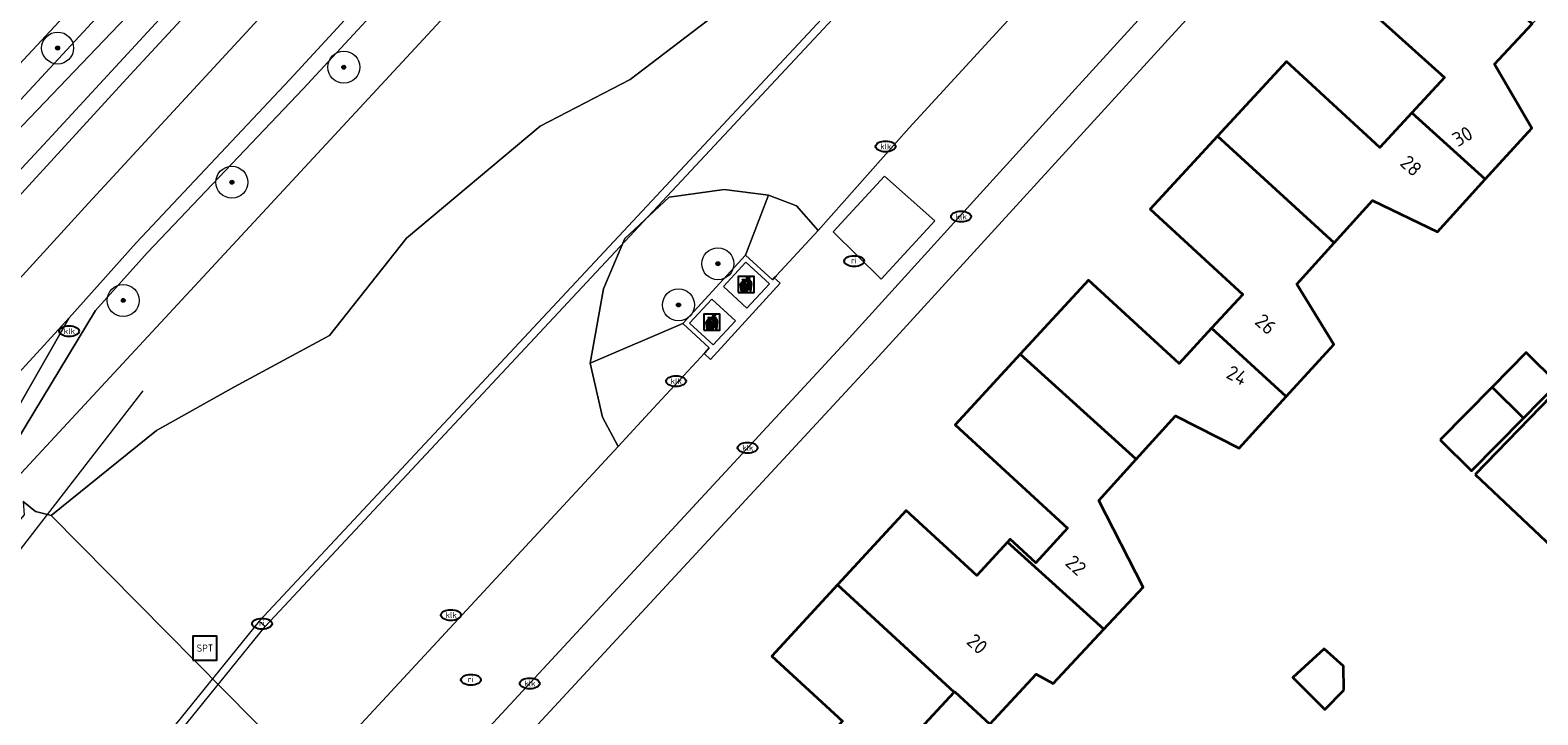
# Model space of a CAD drawing. Header units: metres. Extents: x 103671 to 105190, y 427150 to 429171.
# Tile 277 of 320: x 104006 to 104101, y 428953 to 428996. Entities that reach past the tile are written whole.
import ezdxf
from ezdxf.enums import TextEntityAlignment as Align

# ---------------------------------------------------------------- set-up
doc = ezdxf.new("R2010")
doc.units = ezdxf.units.M
for name, color, linetype, lineweight in [('B-WE-GR-BEPLANTING_CULTUUR_BOSPLANTSOEN-GV', 253, 'Continuous', 18), ('B-WE-GR-BOOM-S', 253, 'Continuous', 25), ('B-WE-GR-HAAG-GV', 253, 'Continuous', 13), ('B-WE-IE-AFVAL APART PLAATS-S', 253, 'Continuous', 25), ('B-WE-IE-MEUBILAIR-S', 253, 'Continuous', 25), ('B-WE-IE-MEUBILAIR_WEGMEUBILAIR-S', 253, 'Continuous', 25), ('B-WE-IE-TERREINAFSCHEIDING_KUNSTMATIG_HEKWERK-G', 253, 'IE-TERREINAFSCHEIDING_KUNSTMATIG-SO', 18), ('B-WE-KW-KUNSTWERK_DUIKER-GV', 253, 'Continuous', 18), ('B-WE-OG-BEBOUWING-GV', 253, 'Continuous', 35), ('B-WE-OG-BEBOUWING-T18', 7, 'Continuous', 18), ('B-WE-OG-TERREIN_BEGROEID-GV', 253, 'Continuous', 18), ('B-WE-OG-TERREIN_ERF-GV', 253, 'Continuous', 18), ('B-WE-VH-GESLOTENVERHARDING_ASFALT-GV', 253, 'Continuous', 18), ('B-WE-VH-GESLOTENVERHARDING_BETON-GV', 253, 'Continuous', 18), ('B-WE-VH-ONVERHARD_ZAND-GV', 253, 'Continuous', 18), ('B-WE-VH-OPENVERHARDING_BETONSTRAATSTEEN-GV', 253, 'Continuous', 18), ('B-WE-VH-OPENVERHARDING_TEGEL-GV', 253, 'Continuous', 18), ('B-WE-VW-MARKERING_PICTOGRAM-G', 253, 'Continuous', 18)]:
    doc.layers.add(name, color=color, linetype=linetype, lineweight=lineweight)
doc.styles.add('NLCS-ISO', font='NLCS-ISO.ttf')
doc.styles.add('NLCS-ISO-M500-T18', font='NLCS-ISO.ttf', dxfattribs={"height": 0.9})
doc.linetypes.add('IE-TERREINAFSCHEIDING_KUNSTMATIG-SO', pattern='A,4,[82,NLCS.SHX,S=0.75,R=90,X=0,Y=0],4,-2', length=10)

# ---------------------------------------------------------------- blocks, each defined once
blk = doc.blocks.new('SIE-AFVAL APART PLAATS-SO')
h = blk.add_hatch(color=256)
h.dxf.hatch_style = 1
h.paths.add_polyline_path([(-0.09, 0.07), (-1.76, 0.07, 0.819081), (-1.79, -0.09), (-1.4, -2.19, 0.36153), (-1.37, -2.21), (-0.47, -2.21, 0.36153), (-0.44, -2.19), (-0.05, -0.09, 0.819081)])
h.paths.add_polyline_path([(-0.16, -0.1), (-0.2, -0.33), (-0.49, -0.33), (-0.47, -0.1)], flags=16)
h.paths.add_polyline_path([(-0.55, -0.1), (-0.58, -0.33), (-0.87, -0.33), (-0.87, -0.1)], flags=16)
h.paths.add_polyline_path([(-0.22, -0.42), (-0.27, -0.73), (-0.53, -0.73), (-0.5, -0.42)], flags=16)
h.paths.add_polyline_path([(-0.58, -0.42), (-0.61, -0.73), (-0.87, -0.73), (-0.87, -0.42)], flags=16)
h.paths.add_polyline_path([(-0.95, -0.1), (-0.95, -0.33), (-1.27, -0.33), (-1.29, -0.1)], flags=16)
h.paths.add_polyline_path([(-0.95, -0.42), (-0.95, -0.73), (-1.23, -0.73), (-1.26, -0.42)], flags=16)
h.paths.add_polyline_path([(-0.29, -0.83), (-0.34, -1.09), (-0.56, -1.09), (-0.54, -0.83)], flags=16)
h.paths.add_polyline_path([(-0.62, -0.83), (-0.65, -1.09), (-0.87, -1.09), (-0.87, -0.83)], flags=16)
h.paths.add_polyline_path([(-0.95, -0.83), (-0.95, -1.09), (-1.2, -1.09), (-1.22, -0.83)], flags=16)
h.paths.add_polyline_path([(-1.35, -0.33), (-1.64, -0.33), (-1.69, -0.1), (-1.37, -0.1)], flags=16)
h.paths.add_polyline_path([(-1.34, -0.42), (-1.31, -0.73), (-1.57, -0.73), (-1.63, -0.42)], flags=16)
h.paths.add_polyline_path([(-0.36, -1.18), (-0.41, -1.44), (-0.6, -1.44), (-0.57, -1.18)], flags=16)
h.paths.add_polyline_path([(-0.65, -1.18), (-0.68, -1.44), (-0.87, -1.44), (-0.87, -1.18)], flags=16)
h.paths.add_polyline_path([(-1.3, -0.83), (-1.28, -1.09), (-1.5, -1.09), (-1.55, -0.83)], flags=16)
h.paths.add_polyline_path([(-0.95, -1.18), (-0.95, -1.44), (-1.17, -1.44), (-1.19, -1.18)], flags=16)
h.paths.add_polyline_path([(-0.42, -1.53), (-0.47, -1.79), (-0.63, -1.79), (-0.6, -1.53)], flags=16)
h.paths.add_polyline_path([(-1.27, -1.18), (-1.25, -1.44), (-1.44, -1.44), (-1.49, -1.18)], flags=16)
h.paths.add_polyline_path([(-0.69, -1.53), (-0.71, -1.79), (-0.87, -1.79), (-0.87, -1.53)], flags=16)
h.paths.add_polyline_path([(-0.95, -1.53), (-0.95, -1.79), (-1.13, -1.79), (-1.16, -1.53)], flags=16)
h.paths.add_polyline_path([(-1.24, -1.53), (-1.22, -1.79), (-1.37, -1.79), (-1.42, -1.53)], flags=16)
h.paths.add_polyline_path([(-0.49, -1.89), (-0.53, -2.13), (-0.66, -2.13), (-0.64, -1.89)], flags=16)
h.paths.add_polyline_path([(-0.72, -1.89), (-0.74, -2.13), (-0.87, -2.13), (-0.87, -1.89)], flags=16)
h.paths.add_polyline_path([(-0.95, -1.89), (-0.95, -2.13), (-1.1, -2.13), (-1.12, -1.89)], flags=16)
h.paths.add_polyline_path([(-1.21, -1.89), (-1.18, -2.13), (-1.31, -2.13), (-1.35, -1.89)], flags=16)
h.paths.add_polyline_path([(-0.19, 0.78, -0.01173), (-0.3, 0.78, -0.148797), (-0.42, 1.03, -0.136076), (-0.69, 0.87), (-0.78, 0.85, -0.038293), (-1.14, 0.96), (-1.19, 0.81, -0.243822), (-1.56, 0.45, 0.344326), (-1, 0.22, -0.139345), (-0.6, 0.22, 0.618436), (-0.56, 0.27, -0.441494), (-0.47, 0.44, 0.309048)])
h.paths.add_polyline_path([(-0.49, 0.51, 0.351556), (-0.64, 0.31, 0.121061), (-1.02, 0.29, -0.288745), (-1.45, 0.42, 0.203599), (-1.12, 0.79), (-1.09, 0.87, 0.083075), (-0.28, 0.71, -0.242261)], flags=16)
h.paths.add_polyline_path([(-0.4, 0.79, -0.023345), (-0.63, 0.82, 0.07081), (-0.46, 0.9, 0.059965)], flags=16)
h.paths.add_polyline_path([(1.12, 1.48), (-1.07, 1.48, 0.860559), (-1.08, 1.42), (0.29, 1, -0.146703), (0.53, 0.28, 0.421968), (0.56, 0.25), (1.6, 0.31, 0.450293), (1.63, 0.34, 0.122241)])
h.paths.add_polyline_path([(0.26, 1.93, 1), (1.07, 1.93, 1)])
h.paths.add_polyline_path([(1.65, 0.15, 0.429303), (1.62, 0.18), (0.55, 0.23, 0.38429), (0.51, 0.2), (0.16, -2.16, 0.83726), (0.22, -2.18), (0.99, -0.78, -0.688204), (1.05, -0.78), (1.36, -2.14, 0.84934), (1.42, -2.14)])
for p, q in [((-0.09, 0.07), (-1.76, 0.07)), ((-1.4, -2.19), (-1.79, -0.09)), ((-1.37, -0.1), (-1.69, -0.1)), ((-1.64, -0.33), (-1.69, -0.1)), ((-1.64, -0.33), (-1.35, -0.33)), ((-1.63, -0.42), (-1.34, -0.42)), ((-1.57, -0.73), (-1.63, -0.42)), ((-1.57, -0.73), (-1.31, -0.73)), ((-1.55, -0.83), (-1.3, -0.83)), ((-1.5, -1.09), (-1.55, -0.83)), ((-1.5, -1.09), (-1.28, -1.09)), ((-1.49, -1.18), (-1.27, -1.18)), ((-1.44, -1.44), (-1.49, -1.18)), ((-1.44, -1.44), (-1.25, -1.44)), ((-1.42, -1.53), (-1.24, -1.53)), ((-1.37, -1.79), (-1.42, -1.53)), ((-1.37, -1.79), (-1.22, -1.79)), ((-1.37, -2.21), (-0.47, -2.21)), ((-1.31, -2.13), (-1.35, -1.89)), ((-1.35, -1.89), (-1.21, -1.89)), ((-1.31, -2.13), (-1.18, -2.13)), ((-0.95, -0.1), (-1.29, -0.1)), ((-1.27, -0.33), (-0.95, -0.33)), ((-1.26, -0.42), (-0.95, -0.42)), ((-1.23, -0.73), (-0.95, -0.73)), ((-1.22, -0.83), (-0.95, -0.83)), ((-1.2, -1.09), (-0.95, -1.09)), ((-1.19, -1.18), (-0.95, -1.18)), ((-1.17, -1.44), (-0.95, -1.44)), ((-1.16, -1.53), (-0.95, -1.53)), ((-1.13, -1.79), (-0.95, -1.79)), ((-1.12, -1.89), (-0.95, -1.89)), ((-1.1, -2.13), (-0.95, -2.13)), ((-0.95, -0.1), (-0.95, -0.33)), ((-0.95, -0.42), (-0.95, -0.73)), ((-0.95, -0.83), (-0.95, -1.09)), ((-0.95, -1.18), (-0.95, -1.44)), ((-0.95, -1.53), (-0.95, -1.79)), ((-0.95, -1.89), (-0.95, -2.13)), ((-0.87, -0.1), (-0.87, -0.33)), ((-0.55, -0.1), (-0.87, -0.1)), ((-0.87, -0.33), (-0.58, -0.33)), ((-0.87, -0.42), (-0.87, -0.73)), ((-0.87, -0.42), (-0.58, -0.42)), ((-0.87, -0.73), (-0.61, -0.73)), ((-0.87, -0.83), (-0.62, -0.83)), ((-0.87, -0.83), (-0.87, -1.09)), ((-0.87, -1.09), (-0.65, -1.09)), ((-0.87, -1.18), (-0.65, -1.18)), ((-0.87, -1.18), (-0.87, -1.44)), ((-0.87, -1.44), (-0.68, -1.44)), ((-0.87, -1.53), (-0.69, -1.53)), ((-0.87, -1.53), (-0.87, -1.79)), ((-0.87, -1.79), (-0.71, -1.79)), ((-0.87, -1.89), (-0.87, -2.13)), ((-0.87, -1.89), (-0.72, -1.89)), ((-0.87, -2.13), (-0.74, -2.13)), ((-0.66, -2.13), (-0.53, -2.13)), ((-0.64, -1.89), (-0.49, -1.89)), ((-0.63, -1.79), (-0.47, -1.79)), ((-0.6, -1.44), (-0.41, -1.44)), ((-0.6, -1.53), (-0.42, -1.53)), ((-0.57, -1.18), (-0.36, -1.18)), ((-0.56, -1.09), (-0.34, -1.09)), ((-0.54, -0.83), (-0.29, -0.83)), ((-0.53, -0.73), (-0.27, -0.73)), ((-0.53, -2.13), (-0.49, -1.89)), ((-0.5, -0.42), (-0.22, -0.42)), ((-0.49, -0.33), (-0.2, -0.33)), ((-0.16, -0.1), (-0.47, -0.1)), ((-0.47, -1.79), (-0.42, -1.53)), ((-0.44, -2.19), (-0.05, -0.09)), ((-0.41, -1.44), (-0.36, -1.18)), ((-0.34, -1.09), (-0.29, -0.83)), ((-0.27, -0.73), (-0.22, -0.42)), ((-0.2, -0.33), (-0.16, -0.1))]:
    blk.add_line(p, q)
blk.add_lwpolyline([(-2.5, -2.51), (2.5, -2.51), (2.5, 2.49), (-2.5, 2.49)], close=True)
for points in [[(-0.78, 0.85, -0.038293), (-1.14, 0.96), (-1.19, 0.81, -0.243822), (-1.56, 0.45, 0.344326), (-1, 0.22, -0.139345), (-0.6, 0.22, 0.618436), (-0.56, 0.27, -0.441494), (-0.47, 0.44, 0.309048), (-0.19, 0.78, -0.01173), (-0.3, 0.78, -0.01173)], [(-0.78, 0.85), (-0.69, 0.87, 0.136076), (-0.42, 1.03, 0.156405), (-0.29, 0.77)], [(-0.78, 0.85), (-0.69, 0.87, 0.136076), (-0.42, 1.03, 0.148797), (-0.3, 0.78, 0.148797)], [(-0.63, 0.82, 0.07081), (-0.46, 0.9, 0.059965), (-0.4, 0.79, 0.059965)], [(-0.4, 0.79, -0.023345), (-0.63, 0.82)]]:
    blk.add_lwpolyline(points, format="xyb")
for points in [[(-1.09, 0.87), (-1.12, 0.79, -0.203599), (-1.45, 0.42, 0.288745), (-1.02, 0.29, -0.121061), (-0.64, 0.31, -0.351556), (-0.49, 0.51, 0.242261), (-0.28, 0.71, -0.083075)], [(-1.07, 1.48), (1.12, 1.48, -0.122241), (1.63, 0.34, -0.450293), (1.6, 0.31), (0.56, 0.25, -0.421968), (0.53, 0.28, 0.146703), (0.29, 1), (-1.08, 1.42, -0.860559)], [(0.55, 0.23), (1.62, 0.18, -0.429303), (1.65, 0.15), (1.42, -2.14, -0.84934), (1.36, -2.14), (1.05, -0.78, 0.688204), (0.99, -0.78), (0.22, -2.18, -0.83726), (0.16, -2.16), (0.51, 0.2, -0.38429)]]:
    blk.add_lwpolyline(points, format="xyb", close=True)
for points in [[(-1.35, -0.33), (-1.37, -0.1)], [(-1.31, -0.73), (-1.34, -0.42)], [(-1.28, -1.09), (-1.3, -0.83)], [(-1.27, -0.33), (-1.29, -0.1)], [(-1.25, -1.44), (-1.27, -1.18)], [(-1.23, -0.73), (-1.26, -0.42)], [(-1.22, -1.79), (-1.24, -1.53)], [(-1.2, -1.09), (-1.22, -0.83)], [(-1.18, -2.13), (-1.21, -1.89)], [(-1.17, -1.44), (-1.19, -1.18)], [(-1.18, -2.22), (-1.18, -2.21)], [(-1.13, -1.79), (-1.16, -1.53)], [(-1.1, -2.13), (-1.12, -1.89)], [(-0.74, -2.13), (-0.72, -1.89)], [(-0.71, -1.79), (-0.69, -1.53)], [(-0.68, -1.44), (-0.65, -1.18)], [(-0.66, -2.13), (-0.64, -1.89)], [(-0.65, -1.09), (-0.62, -0.83)], [(-0.63, -1.79), (-0.6, -1.53)], [(-0.61, -0.73), (-0.58, -0.42)], [(-0.6, -1.44), (-0.57, -1.18)], [(-0.58, -0.33), (-0.55, -0.1)], [(-0.56, -1.09), (-0.54, -0.83)], [(-0.53, -0.73), (-0.5, -0.42)], [(-0.49, -0.33), (-0.47, -0.1)]]:
    blk.add_lwpolyline(points)
blk.add_circle((0.66, 1.93), 0.401)
for centre, radius, start, end in [((-1.76, -0.01), 0.0869, 90, 247.281), ((-0.09, -0.01), 0.0869, 292.719, 90), ((-1.37, -2.18), 0.0318, 190.4943, 270), ((-0.47, -2.18), 0.0318, 270, 349.5057)]:
    blk.add_arc(centre, radius, start, end)
blk = doc.blocks.new('SIE-MEUBILAIR_PUT_KOLK-SO')
blk.add_ellipse((0, 0), major_axis=(1.25, 0), ratio=0.54)
at = {"style": 'NLCS-ISO'}
blk.add_text('klk', height=0.75, dxfattribs=at).set_placement((0.03, 0), align=Align.MIDDLE_CENTER)
blk = doc.blocks.new('SIE-MEUBILAIR_PUT_RIOOLPUT-SO')
blk.add_ellipse((0, 0), major_axis=(1.25, 0), ratio=0.54)
at = {"style": 'NLCS-ISO'}
blk.add_text('ri', height=0.75, dxfattribs=at).set_placement((-0.04, 0.07), align=Align.MIDDLE_CENTER)
blk = doc.blocks.new('SIE-WEG_SPEELTOESTEL-SO')
at = {"flags": 128}
blk.add_lwpolyline([(-3.75, -3.75), (3.75, -3.75), (3.75, 3.75), (-3.75, 3.75)], close=True, dxfattribs=at)
at = {"style": 'NLCS-ISO'}
blk.add_text('SPT', height=2.25, dxfattribs=at).set_placement((0, 0), align=Align.MIDDLE_CENTER)
blk = doc.blocks.new('SGR-BOOM_GBKN-SO')
at = {"linetype": 'ByBlock', "lineweight": 18}
h = blk.add_hatch(color=0, dxfattribs=at)
h.dxf.hatch_style = 1
edge = h.paths.add_edge_path()
edge.add_arc((0, 0), 0.25, 0, 360)
at = {"color": 0, "linetype": 'ByBlock', "lineweight": 18}
for radius in [2, 0.25]:
    blk.add_circle((0, 0), radius, dxfattribs=at)
at = {"color": 0, "linetype": 'ByBlock', "lineweight": 18, "style": 'NLCS-ISO'}
blk.add_attdef('SOORT', (2.5, 0), '', height=1.5, dxfattribs=at)

msp = doc.modelspace()

# ---------------------------------------------------------------- linework, layer by layer
at = {"layer": 'B-WE-GR-BEPLANTING_CULTUUR_BOSPLANTSOEN-GV', "flags": 128}
for points in [[(104113.498, 429074.161), (104098.699, 429063.309), (104087.362, 429053.805), (104074.195, 429041.301), (104052.609, 429018.971), (104035.658, 429000), (104032.673, 428996.66), (104011.472, 428973.779), (104005.647, 428967.493)], [(104006.051, 428966.015), (104006.823, 428965.394), (104007.563, 428965.206), (104007.801, 428965.145), (104014.389, 428970.47), (104019.22, 428973.165), (104025.212, 428976.412), (104030.011, 428982.507), (104038.375, 428989.517), (104044.008, 428992.433), (104050.588, 428997.457), (104054.196, 429000), (104055.438, 429000.876), (104065.25, 429008.967), (104075.397, 429015.964), (104085.176, 429026.927), (104095.645, 429034.464), (104104.61, 429043.534)]]:
    msp.add_lwpolyline(points, dxfattribs=at)
msp.add_lwpolyline([(104051.23, 428981.427), (104052.672, 428985.188), (104049.895, 428985.55), (104046.455, 428985.067), (104043.678, 428982.472), (104042.35, 428979.333), (104041.505, 428974.685), (104047.306, 428977.154)], close=True, dxfattribs=at)
at = {"layer": 'B-WE-GR-HAAG-GV', "flags": 128}
for points in [[(104004.803, 428984.057), (104012.744, 428992.727), (104020.427, 429001.042), (104023.355, 429004.253), (104031.685, 429013.277), (104040.594, 429022.956), (104049.189, 429032.162), (104057.432, 429041.001), (104063.54, 429047.538), (104071.178, 429055.487), (104079.425, 429063.187), (104087.996, 429070.457), (104096.49, 429077.228), (104105.612, 429083.915), (104114.739, 429089.907), (104124.225, 429095.64), (104127.103, 429097.246)], [(104060.919, 429046.223), (104052.554, 429037.282), (104043.433, 429027.495), (104034.583, 429017.949), (104025.337, 429008.006), (104016.55, 428998.381), (104007.834, 428988.904), (103998.973, 428979.368)], [(104010.565, 428977.982), (104013.821, 428981.597), (104023.565, 428991.838), (104033.243, 429002.337), (104044.589, 429014.604), (104054.417, 429025.384), (104065.271, 429037.022), (104073.979, 429046.143)], [(104063.022, 429035.954), (104054.039, 429026.379), (104043.585, 429015.047), (104035.78, 429006.62), (104022.718, 428992.422), (104013.12, 428982.208), (104008.915, 428977.504), (104003.592, 428968.185), (104003.202, 428967.613), (104003.919, 428967.009), (104010.565, 428977.982)]]:
    msp.add_lwpolyline(points, dxfattribs=at)
at = {"layer": 'B-WE-IE-TERREINAFSCHEIDING_KUNSTMATIG_HEKWERK-G', "flags": 128}
msp.add_lwpolyline([(103982.388, 428909.353), (103980.612, 428910.997), (103979.48, 428913.147), (103978.745, 428915.449), (103978.724, 428917.874), (103978.885, 428920.285), (103978.816, 428922.705), (103978.48, 428925.101), (103978.065, 428927.491), (103978.434, 428929.89), (103979.784, 428931.9), (103992.853, 428946.185), (104000, 428955.427), (104007.563, 428965.206), (104013.549, 428972.945)], dxfattribs=at)
at = {"layer": 'B-WE-KW-KUNSTWERK_DUIKER-GV', "flags": 128}
for points in [[(104067.554, 429008.625), (104020.796, 428958.525), (104021.173, 428958.197), (104067.92, 429008.283)], [(104020.796, 428958.525), (103967.658, 428892.878), (103968.031, 428892.547), (104021.173, 428958.197)]]:
    msp.add_lwpolyline(points, close=True, dxfattribs=at)
at = {"layer": 'B-WE-OG-BEBOUWING-GV', "flags": 128}
for points in [[(104092.905, 428990.346), (104097.5, 428986.188), (104100.409, 428989.387), (104098.076, 428993.387), (104100.436, 428995.909), (104095.9, 429000), (104093.153, 429002.477), (104090.921, 429000), (104089.029, 428997.9), (104094.95, 428992.565)], [(104097.5, 428986.188), (104092.905, 428990.346), (104090.912, 428988.183), (104085.068, 428993.568), (104080.759, 428988.891), (104088.045, 428982.206), (104090.437, 428984.863), (104094.505, 428982.895)], [(104085.056, 428972.59), (104088.018, 428975.846), (104085.722, 428979.626), (104088.045, 428982.206), (104080.759, 428988.891), (104076.541, 428984.313), (104082.335, 428978.975), (104080.384, 428976.858)], [(104068.412, 428975.242), (104075.66, 428968.658), (104078.126, 428971.383), (104082.113, 428969.355), (104085.056, 428972.59), (104080.384, 428976.858), (104078.358, 428974.658), (104072.688, 428979.882)], [(104102.023, 428973.397), (104100.058, 428975.335), (104097.931, 428973.177), (104099.896, 428971.239)], [(104075.66, 428968.658), (104068.412, 428975.242), (104064.339, 428970.822), (104071.374, 428964.34), (104069.387, 428962.183), (104067.784, 428963.66), (104067.612, 428963.474), (104073.632, 428958.02), (104076.094, 428960.662), (104073.33, 428966.085)], [(104094.676, 428969.876), (104096.642, 428967.938), (104099.896, 428971.239), (104097.931, 428973.177)], [(104096.867, 428967.716), (104102.015, 428962.838), (104105.043, 428965.91), (104109.987, 428961.035), (104110.684, 428961.681), (104112.432, 428963.436), (104102.284, 428973.302)], [(104056.987, 428960.798), (104064.28, 428954.075), (104064.316, 428954.114), (104066.517, 428952.075), (104069.417, 428955.208), (104070.473, 428954.629), (104073.632, 428958.02), (104067.612, 428963.474), (104065.69, 428961.388), (104061.277, 428965.453)], [(104064.28, 428954.075), (104056.987, 428960.798), (104052.884, 428956.344), (104057.304, 428952.271), (104055.203, 428949.992), (104056.728, 428948.586), (104056.704, 428948.56), (104061.266, 428944.342), (104064.104, 428947.419), (104061.931, 428951.538)], [(104088.663, 428954.207), (104088.638, 428955.709), (104087.413, 428956.802), (104085.453, 428955.012), (104087.468, 428952.997)]]:
    msp.add_lwpolyline(points, close=True, dxfattribs=at)
at = {"layer": 'B-WE-OG-TERREIN_BEGROEID-GV', "flags": 128}
for points in [[(104005.647, 428967.493), (104011.472, 428973.779), (104032.673, 428996.66), (104035.658, 429000), (104052.609, 429018.971), (104074.195, 429041.301), (104087.362, 429053.805), (104098.699, 429063.309), (104113.498, 429074.161), (104122.164, 429080.616), (104130.743, 429085.754), (104140.602, 429091.253), (104149.395, 429095.052), (104158.718, 429098.07), (104167.019, 429100.581), (104172.498, 429102.049), (104179.426, 429103.862), (104179.725, 429103.711), (104183.118, 429110.293), (104172.04, 429106.481), (104161.909, 429103.4)], [(104106.766, 429091.42), (104099.105, 429086.194), (104090.342, 429079.645), (104081.726, 429072.541), (104073.789, 429065.459), (104066.188, 429058.19), (104062.783, 429054.673), (104053.768, 429045.079), (104044.275, 429034.781), (104035.636, 429025.536), (104026.039, 429015.228), (104013.522, 429001.72), (104004.404, 428991.882)], [(104005.633, 428990.878), (104014.507, 429000.504), (104023.219, 429010.053), (104032.404, 429019.959), (104041.337, 429029.601), (104050.477, 429039.422), (104058.692, 429048.29), (104066.118, 429055.961), (104074.011, 429063.578), (104082.337, 429071.049), (104090.718, 429077.861), (104099.209, 429084.212), (104108.225, 429090.493)], [(104073.979, 429046.143), (104065.271, 429037.022), (104054.417, 429025.384), (104044.589, 429014.604), (104033.243, 429002.337), (104023.565, 428991.838), (104013.821, 428981.597), (104010.565, 428977.982), (104003.919, 428967.009)], [(104050.588, 428997.457), (104044.008, 428992.433), (104038.375, 428989.517), (104030.011, 428982.507), (104025.212, 428976.412), (104019.22, 428973.165), (104014.389, 428970.47), (104007.801, 428965.145), (104024.041, 428948.712), (104043.256, 428969.464), (104042.29, 428971.305), (104041.505, 428974.685), (104042.35, 428979.333), (104043.678, 428982.472), (104046.455, 428985.067), (104049.895, 428985.55), (104052.672, 428985.188), (104054.422, 428984.524), (104055.777, 428982.985), (104061.466, 428989.41), (104071.177, 429000)], [(104024.041, 428948.712), (104007.801, 428965.145), (104007.563, 428965.206), (104006.823, 428965.394), (104006.051, 428966.015), (104006.098, 428965.174), (104003.991, 428962.735), (104002.968, 428963.607), (103997.189, 428956.965), (103991.114, 428950.022)]]:
    msp.add_lwpolyline(points, dxfattribs=at)
for points in [[(104055.777, 428982.985), (104054.422, 428984.524), (104052.672, 428985.188), (104051.23, 428981.427), (104052.907, 428979.887), (104053.024, 428980.012), (104053.136, 428980.132), (104053.175, 428980.174)], [(104048.424, 428975.048), (104048.633, 428975.274), (104048.686, 428975.331), (104048.96, 428975.627), (104047.306, 428977.154), (104041.505, 428974.685), (104042.29, 428971.305), (104043.256, 428969.464), (104045.451, 428971.834)]]:
    msp.add_lwpolyline(points, close=True, dxfattribs=at)
at = {"layer": 'B-WE-OG-TERREIN_ERF-GV', "flags": 128}
for points in [[(104104.265, 429023.489), (104095.308, 429013.983), (104089.355, 429007.548), (104082.346, 429000), (104078.555, 428995.919), (104059.316, 428974.838), (104008.548, 428919.978)], [(104057.304, 428952.271), (104052.884, 428956.344), (104056.987, 428960.798), (104061.277, 428965.453), (104065.69, 428961.388), (104067.612, 428963.474), (104067.784, 428963.66), (104069.387, 428962.183), (104071.374, 428964.34), (104064.339, 428970.822), (104068.412, 428975.242), (104072.688, 428979.882), (104078.358, 428974.658), (104080.384, 428976.858), (104082.335, 428978.975), (104076.541, 428984.313), (104080.759, 428988.891), (104085.068, 428993.568), (104090.912, 428988.183), (104092.905, 428990.346), (104094.95, 428992.565), (104089.029, 428997.9)], [(104103.012, 428998.662), (104100.436, 428995.909), (104098.076, 428993.387), (104100.409, 428989.387), (104097.5, 428986.188), (104094.505, 428982.895), (104090.437, 428984.863), (104088.045, 428982.206), (104085.722, 428979.626), (104088.018, 428975.846), (104085.056, 428972.59), (104082.113, 428969.355), (104078.126, 428971.383), (104075.66, 428968.658), (104073.33, 428966.085), (104076.094, 428960.662), (104073.632, 428958.02), (104070.473, 428954.629), (104069.417, 428955.208), (104066.517, 428952.075), (104064.316, 428954.114), (104064.28, 428954.075), (104061.931, 428951.538)], [(104117.635, 428951.998), (104118.84, 428953.225), (104114.422, 428957.562), (104114.712, 428957.858), (104110.684, 428961.681), (104109.987, 428961.035), (104105.043, 428965.91), (104102.015, 428962.838), (104096.867, 428967.716), (104102.284, 428973.302), (104112.432, 428963.436), (104113.128, 428962.76), (104116.184, 428965.834), (104118.282, 428963.708), (104117.567, 428962.954), (104119.714, 428960.886), (104121.906, 428963.047), (104123.93, 428961.064), (104126.511, 428958.53), (104128.068, 428960.115), (104131.552, 428956.695), (104128.875, 428953.968), (104129.624, 428953.232), (104126.354, 428949.901)]]:
    msp.add_lwpolyline(points, dxfattribs=at)
for points in [[(104096.642, 428967.938), (104094.676, 428969.876), (104097.931, 428973.177), (104100.058, 428975.335), (104102.023, 428973.397), (104099.896, 428971.239)], [(104088.663, 428954.207), (104087.468, 428952.997), (104085.453, 428955.012), (104087.413, 428956.802), (104088.638, 428955.709)]]:
    msp.add_lwpolyline(points, close=True, dxfattribs=at)
at = {"layer": 'B-WE-VH-GESLOTENVERHARDING_ASFALT-GV', "flags": 128}
for points in [[(104165.799, 429117.912), (104164.093, 429117.347), (104158.173, 429115.337), (104149.814, 429112.304), (104141.739, 429108.958), (104133.771, 429105.213), (104126.568, 429101.518), (104117.182, 429096.133), (104108.225, 429090.493), (104099.209, 429084.212), (104090.718, 429077.861), (104082.337, 429071.049), (104074.011, 429063.578), (104066.118, 429055.961), (104058.692, 429048.29), (104050.477, 429039.422), (104041.337, 429029.601), (104032.404, 429019.959), (104023.219, 429010.053), (104014.507, 429000.504), (104005.633, 428990.878)], [(104127.103, 429097.246), (104124.225, 429095.64), (104114.739, 429089.907), (104105.612, 429083.915), (104096.49, 429077.228), (104087.996, 429070.457), (104079.425, 429063.187), (104071.178, 429055.487), (104063.54, 429047.538), (104057.432, 429041.001), (104049.189, 429032.162), (104040.594, 429022.956), (104031.685, 429013.277), (104023.355, 429004.253), (104020.427, 429001.042), (104012.744, 428992.727), (104004.803, 428984.057)], [(103998.973, 428979.368), (104007.834, 428988.904), (104016.55, 428998.381), (104025.337, 429008.006), (104034.583, 429017.949), (104043.433, 429027.495), (104052.554, 429037.282), (104060.919, 429046.223)], [(104003.257, 428971.34), (104008.915, 428977.504), (104013.12, 428982.208), (104022.718, 428992.422), (104035.78, 429006.62), (104043.585, 429015.047), (104054.039, 429026.379), (104063.022, 429035.954)]]:
    msp.add_lwpolyline(points, dxfattribs=at)
at = {"layer": 'B-WE-VH-GESLOTENVERHARDING_BETON-GV', "flags": 128}
for points in [[(104051.32, 428978.124), (104052.721, 428979.65), (104051.248, 428981.003), (104049.846, 428979.477)], [(104047.729, 428977.171), (104049.199, 428975.814), (104050.593, 428977.325), (104049.124, 428978.681)]]:
    msp.add_lwpolyline(points, close=True, dxfattribs=at)
at = {"layer": 'B-WE-VH-ONVERHARD_ZAND-GV', "flags": 128}
for points in [[(104004.803, 428984.057), (104012.744, 428992.727), (104020.427, 429001.042), (104023.355, 429004.253), (104031.685, 429013.277), (104040.594, 429022.956), (104049.189, 429032.162), (104057.432, 429041.001), (104063.54, 429047.538), (104071.178, 429055.487), (104079.425, 429063.187), (104087.996, 429070.457), (104096.49, 429077.228), (104105.612, 429083.915), (104114.739, 429089.907), (104124.225, 429095.64), (104127.103, 429097.246)], [(104060.919, 429046.223), (104052.554, 429037.282), (104043.433, 429027.495), (104034.583, 429017.949), (104025.337, 429008.006), (104016.55, 428998.381), (104007.834, 428988.904), (103998.973, 428979.368)], [(104063.022, 429035.954), (104054.039, 429026.379), (104043.585, 429015.047), (104035.78, 429006.62), (104022.718, 428992.422), (104013.12, 428982.208), (104008.915, 428977.504), (104003.592, 428968.185), (104003.202, 428967.613), (104003.919, 428967.009), (104010.565, 428977.982), (104013.821, 428981.597), (104023.565, 428991.838), (104033.243, 429002.337), (104044.589, 429014.604), (104054.417, 429025.384), (104065.271, 429037.022), (104073.979, 429046.143)]]:
    msp.add_lwpolyline(points, dxfattribs=at)
at = {"layer": 'B-WE-VH-OPENVERHARDING_BETONSTRAATSTEEN-GV', "flags": 128}
for points in [[(104107.506, 429039.293), (104099.122, 429030.322), (104092.187, 429022.733), (104081.355, 429011.101), (104071.177, 429000), (104061.466, 428989.41), (104055.777, 428982.985), (104053.175, 428980.174), (104053.136, 428980.132), (104053.024, 428980.012), (104053.386, 428979.688), (104049.028, 428974.909), (104048.633, 428975.274), (104048.424, 428975.048), (104045.451, 428971.834), (104043.256, 428969.464), (104024.041, 428948.712)], [(104007.183, 428921.632), (104057.494, 428976.003), (104071.857, 428991.822), (104079.301, 429000), (104083.35, 429004.449), (104088.226, 429009.433), (104091.967, 429013.341), (104098.84, 429020.992), (104104.591, 429026.874)]]:
    msp.add_lwpolyline(points, dxfattribs=at)
for points in [[(104059.722, 428979.942), (104056.701, 428982.89), (104059.918, 428986.378), (104063.062, 428983.577)], [(104059.918, 428986.378), (104056.701, 428982.89), (104059.722, 428979.942), (104063.062, 428983.577)]]:
    msp.add_lwpolyline(points, close=True, dxfattribs=at)
at = {"layer": 'B-WE-VH-OPENVERHARDING_TEGEL-GV', "flags": 128}
for points in [[(104004.404, 428991.882), (104013.522, 429001.72), (104026.039, 429015.228), (104035.636, 429025.536), (104044.275, 429034.781), (104053.768, 429045.079), (104062.783, 429054.673), (104066.188, 429058.19), (104073.789, 429065.459), (104081.726, 429072.541), (104090.342, 429079.645), (104099.105, 429086.194), (104106.766, 429091.42), (104114.24, 429096.321), (104122.226, 429101.019), (104130.167, 429105.284), (104138.234, 429109.348), (104146.24, 429112.789), (104155.527, 429116.777), (104163.039, 429119.873), (104164.093, 429117.347), (104165.799, 429117.912)], [(104104.591, 429026.874), (104098.84, 429020.992), (104091.967, 429013.341), (104088.226, 429009.433), (104083.35, 429004.449), (104079.301, 429000), (104071.857, 428991.822), (104057.494, 428976.003), (104007.183, 428921.632)], [(104008.548, 428919.978), (104059.316, 428974.838), (104078.555, 428995.919), (104082.346, 429000), (104089.355, 429007.548), (104095.308, 429013.983), (104104.265, 429023.489)], [(103995.828, 428959.081), (104002.37, 428966.603), (104003.202, 428967.613), (104003.592, 428968.185), (104008.915, 428977.504), (104003.257, 428971.34)]]:
    msp.add_lwpolyline(points, dxfattribs=at)
for points in [[(104053.024, 428980.012), (104052.907, 428979.887), (104051.23, 428981.427), (104047.306, 428977.154), (104048.96, 428975.627), (104048.686, 428975.331), (104048.633, 428975.274), (104049.028, 428974.909), (104053.386, 428979.688)], [(104051.32, 428978.124), (104049.846, 428979.477), (104051.248, 428981.003), (104052.721, 428979.65)], [(104047.729, 428977.171), (104049.124, 428978.681), (104050.593, 428977.325), (104049.199, 428975.814)]]:
    msp.add_lwpolyline(points, close=True, dxfattribs=at)
at = {"layer": 'B-WE-VW-MARKERING_PICTOGRAM-G', "flags": 128}
for points in [[(104010.132, 428984.682), (104029.848, 429006.077)], [(104018.97, 429003.125), (103997.188, 428980.359)], [(103998.401, 428971.834), (104010.132, 428984.682)]]:
    msp.add_lwpolyline(points, dxfattribs=at)

# ---------------------------------------------------------------- block references
at = {"layer": 'B-WE-GR-BOOM-S', "xscale": 0.5, "yscale": 0.5, "zscale": 0.5}
for p in [(104008.2, 428994.4), (104026.1, 428993.2), (104019.1, 428986), (104049.5, 428980.9), (104012.3, 428978.6), (104047.035, 428978.323)]:
    msp.add_blockref('SGR-BOOM_GBKN-SO', p, dxfattribs=at)
at = {"layer": 'B-WE-IE-AFVAL APART PLAATS-S', "xscale": 0.2, "yscale": 0.2, "zscale": 0.2}
for p in [(104051.262, 428979.61), (104049.119, 428977.24)]:
    msp.add_blockref('SIE-AFVAL APART PLAATS-SO', p, dxfattribs=at)
at = {"layer": 'B-WE-IE-MEUBILAIR-S', "xscale": 0.5, "yscale": 0.5, "zscale": 0.5}
for name, p in [('SIE-MEUBILAIR_PUT_KOLK-SO', (104059.99, 428988.24)), ('SIE-MEUBILAIR_PUT_KOLK-SO', (104064.71, 428983.85)), ('SIE-MEUBILAIR_PUT_RIOOLPUT-SO', (104058.025, 428981.064)), ('SIE-MEUBILAIR_PUT_KOLK-SO', (104008.92, 428976.68)), ('SIE-MEUBILAIR_PUT_KOLK-SO', (104046.88, 428973.55)), ('SIE-MEUBILAIR_PUT_KOLK-SO', (104051.36, 428969.38)), ('SIE-MEUBILAIR_PUT_KOLK-SO', (104032.8, 428958.91)), ('SIE-MEUBILAIR_PUT_RIOOLPUT-SO', (104020.99, 428958.368)), ('SIE-MEUBILAIR_PUT_RIOOLPUT-SO', (104034.053, 428954.859)), ('SIE-MEUBILAIR_PUT_KOLK-SO', (104037.73, 428954.63))]:
    msp.add_blockref(name, p, dxfattribs=at)
at = {"layer": 'B-WE-IE-MEUBILAIR_WEGMEUBILAIR-S', "xscale": 0.2, "yscale": 0.2, "zscale": 0.2}
msp.add_blockref('SIE-WEG_SPEELTOESTEL-SO', (104017.416, 428956.842), dxfattribs=at)

# ---------------------------------------------------------------- texts
at = {"layer": 'B-WE-OG-BEBOUWING-T18', "style": 'NLCS-ISO-M500-T18'}
for s, rotation, p in [('30', 30.3, (104096.075, 428988.878)), ('28', 317.7, (104092.863, 428987.034)), ('26', 317.7, (104083.769, 428977.12)), ('24', 333, (104081.973, 428973.914)), ('22', 317, (104071.898, 428962.027)), ('20', 317.2, (104065.724, 428957.107))]:
    msp.add_text(s, height=0.9, rotation=rotation, dxfattribs=at).set_placement(p, align=Align.MIDDLE)

doc.saveas('drawing.dxf')
